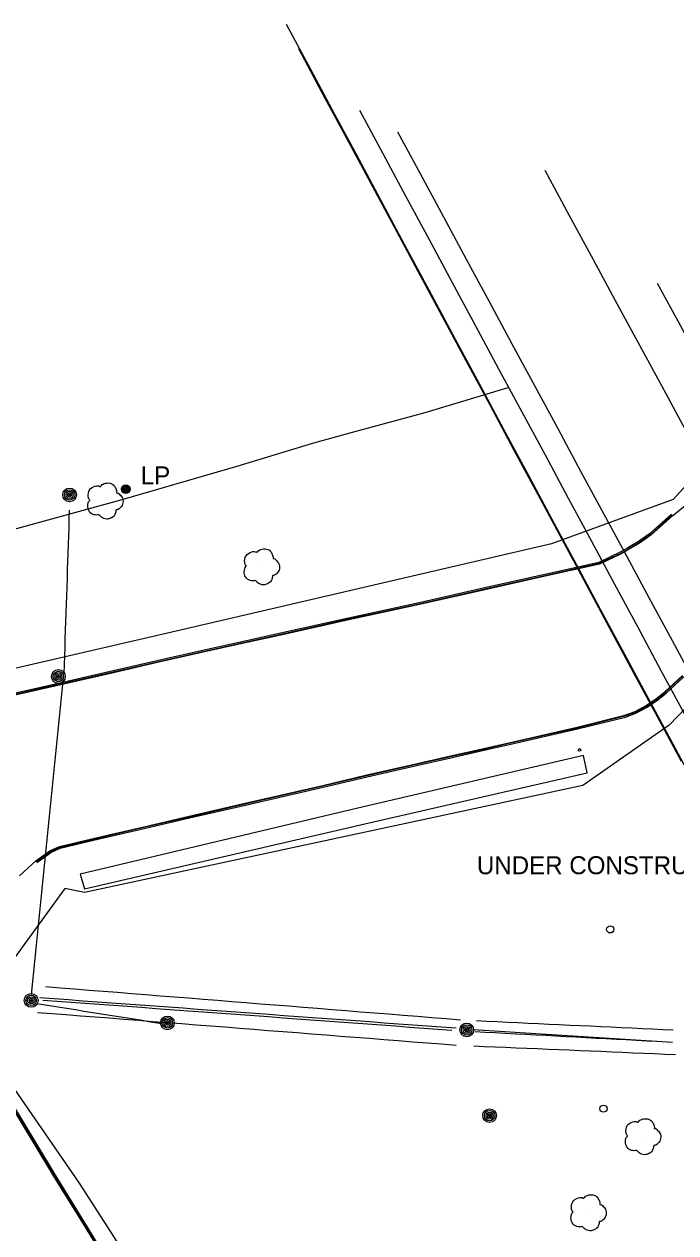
# Model space of a CAD drawing. Extents: x 368532 to 392481, y 10654822 to 10676899.
# Drawn here: x 374185.5 to 374366.3, y 10671774.3 to 10672109.6 of the extents above; entities that cross this region are included whole.
import ezdxf

# ---------------------------------------------------------------- set-up
doc = ezdxf.new("R2010")
doc.units = 0
for name, color, linetype in [('p_Catenary', 7, 'Continuous'), ('p_dtm sidewalk', 7, 'Continuous'), ('p_road - paved curb', 7, 'Continuous'), ('p_structure constr area', 7, 'Continuous'), ('p_structure fence', 7, 'Continuous'), ('p_structure unidentified', 7, 'Continuous'), ('p_utility general pole', 7, 'Continuous'), ('p_utility guy anchor', 7, 'Continuous'), ('p_veg tree', 7, 'Continuous')]:
    doc.layers.add(name, color=color, linetype=linetype)

msp = doc.modelspace()

# ---------------------------------------------------------------- linework, layer by layer
at = {"layer": 'p_Catenary'}
for points in [[(374258.21, 10672109.6), (374264.91, 10672097.12), (374271.61, 10672084.64), (374278.31, 10672072.16), (374285.01, 10672059.69), (374291.71, 10672047.21), (374298.41, 10672034.73), (374305.11, 10672022.25), (374311.81, 10672009.77), (374318.51, 10671997.29), (374325.21, 10671984.81), (374331.91, 10671972.33), (374338.61, 10671959.85), (374345.31, 10671947.38), (374352.01, 10671934.9), (374358.71, 10671922.42), (374365.42, 10671909.94), (374372.12, 10671897.46)], [(374367.8, 10671905.08), (374361.17, 10671917.43), (374354.54, 10671929.78), (374347.9, 10671942.14), (374341.27, 10671954.49), (374334.64, 10671966.85), (374328.01, 10671979.2), (374321.37, 10671991.55), (374314.74, 10672003.91), (374308.11, 10672016.26), (374301.47, 10672028.62), (374294.84, 10672040.97), (374288.21, 10672053.32), (374281.58, 10672065.68), (374274.94, 10672078.03), (374268.31, 10672090.39), (374261.68, 10672102.74)], [(374278.55, 10672085.72), (374284.98, 10672073.76), (374291.41, 10672061.81), (374297.84, 10672049.86), (374304.27, 10672037.91), (374310.7, 10672025.96), (374317.13, 10672014.01), (374323.56, 10672002.05), (374329.99, 10671990.1), (374336.42, 10671978.15), (374342.85, 10671966.2), (374349.28, 10671954.25), (374355.71, 10671942.3), (374362.14, 10671930.34), (374368.57, 10671918.39)], [(374289.1, 10672079.72), (374295.44, 10672067.96), (374301.79, 10672056.2), (374308.13, 10672044.44), (374314.48, 10672032.68), (374320.82, 10672020.93), (374327.17, 10672009.17), (374333.52, 10671997.41), (374339.86, 10671985.65), (374346.21, 10671973.89), (374352.55, 10671962.13), (374358.9, 10671950.37), (374365.24, 10671938.61), (374371.59, 10671926.85)], [(374329.91, 10672069.13), (374336.61, 10672056.74), (374343.32, 10672044.36), (374350.03, 10672031.97), (374356.74, 10672019.58), (374363.45, 10672007.19), (374370.16, 10671994.81)], [(374361.06, 10672037.8), (374367.43, 10672026.1), (374373.8, 10672014.4), (374380.18, 10672002.7), (374386.55, 10671991.01), (374392.92, 10671979.31), (374399.29, 10671967.61), (374405.67, 10671955.91), (374412.04, 10671944.21), (374418.41, 10671932.52), (374424.79, 10671920.82), (374431.16, 10671909.12), (374437.53, 10671897.42), (374443.91, 10671885.72), (374450.28, 10671874.02), (374456.65, 10671862.33), (374463.02, 10671850.63), (374469.4, 10671838.93), (374475.77, 10671827.23), (374482.14, 10671815.53), (374488.52, 10671803.84), (374494.89, 10671792.14), (374501.26, 10671780.44), (374507.64, 10671768.74)], [(374196.63, 10671929.6), (374196.71, 10671931.98), (374196.79, 10671934.36), (374196.87, 10671936.74), (374196.95, 10671939.12), (374197.03, 10671941.5), (374197.11, 10671943.88), (374197.19, 10671946.26), (374197.27, 10671948.64), (374197.35, 10671951.02), (374197.43, 10671953.4), (374197.51, 10671955.78), (374197.58, 10671958.17), (374197.66, 10671960.55), (374197.74, 10671962.93), (374197.82, 10671965.31), (374197.9, 10671967.69), (374197.98, 10671970.07), (374198.06, 10671972.45), (374198.14, 10671974.83)], [(374187.59, 10671840.41), (374188.06, 10671844.99), (374188.52, 10671849.57), (374188.98, 10671854.15), (374189.44, 10671858.73), (374189.9, 10671863.31), (374190.37, 10671867.88), (374190.83, 10671872.46), (374191.29, 10671877.04), (374191.75, 10671881.62), (374192.21, 10671886.2), (374192.68, 10671890.78), (374193.14, 10671895.35), (374193.6, 10671899.93), (374194.06, 10671904.51), (374194.52, 10671909.09), (374194.99, 10671913.67), (374195.45, 10671918.25), (374195.91, 10671922.82), (374196.37, 10671927.4)], [(374191.56, 10671842.65), (374195.52, 10671842.34), (374199.49, 10671842.02), (374203.45, 10671841.7), (374207.42, 10671841.39), (374211.38, 10671841.07), (374215.34, 10671840.75), (374219.31, 10671840.44), (374223.27, 10671840.12), (374227.23, 10671839.8), (374231.2, 10671839.49), (374235.16, 10671839.17), (374239.13, 10671838.85), (374243.09, 10671838.54), (374247.05, 10671838.22), (374251.02, 10671837.91), (374254.98, 10671837.59), (374258.94, 10671837.27), (374262.91, 10671836.96), (374266.87, 10671836.64), (374270.83, 10671836.32), (374274.8, 10671836.01), (374278.76, 10671835.69), (374282.73, 10671835.37), (374286.69, 10671835.06), (374290.65, 10671834.74), (374294.62, 10671834.42), (374298.58, 10671834.11), (374302.54, 10671833.79), (374306.51, 10671833.47)], [(374189.86, 10671839.61), (374193.84, 10671839.32), (374197.82, 10671839.03), (374201.8, 10671838.74), (374205.78, 10671838.45), (374209.76, 10671838.16), (374213.75, 10671837.87), (374217.73, 10671837.58), (374221.71, 10671837.29), (374225.69, 10671837), (374229.67, 10671836.71), (374233.65, 10671836.42), (374237.63, 10671836.13), (374241.61, 10671835.84), (374245.59, 10671835.54), (374249.57, 10671835.25), (374253.55, 10671834.96), (374257.53, 10671834.67), (374261.51, 10671834.38), (374265.49, 10671834.09), (374269.47, 10671833.8), (374273.45, 10671833.51), (374277.43, 10671833.22), (374281.41, 10671832.93), (374285.39, 10671832.64), (374289.37, 10671832.35), (374293.35, 10671832.06), (374297.33, 10671831.76), (374301.31, 10671831.47), (374305.3, 10671831.18)], [(374190.7, 10671838.92), (374194.62, 10671838.63), (374198.53, 10671838.34), (374202.44, 10671838.05), (374206.36, 10671837.77), (374210.27, 10671837.48), (374214.18, 10671837.19), (374218.09, 10671836.9), (374222.01, 10671836.61), (374225.92, 10671836.33), (374229.83, 10671836.04), (374233.75, 10671835.75), (374237.66, 10671835.46), (374241.57, 10671835.17), (374245.49, 10671834.89), (374249.4, 10671834.6), (374253.31, 10671834.31), (374257.23, 10671834.02), (374261.14, 10671833.73), (374265.05, 10671833.44), (374268.97, 10671833.16), (374272.88, 10671832.87), (374276.79, 10671832.58), (374280.71, 10671832.29), (374284.62, 10671832), (374288.53, 10671831.72), (374292.44, 10671831.43), (374296.36, 10671831.14), (374300.27, 10671830.85), (374304.18, 10671830.56)], [(374189.19, 10671835.5), (374193.2, 10671835.19), (374197.2, 10671834.88), (374201.2, 10671834.56), (374205.21, 10671834.25), (374209.21, 10671833.94), (374213.21, 10671833.63), (374217.22, 10671833.31), (374221.22, 10671833), (374225.23, 10671832.69), (374229.23, 10671832.37), (374233.23, 10671832.06), (374237.24, 10671831.75), (374241.24, 10671831.44), (374245.25, 10671831.12), (374249.25, 10671830.81), (374253.25, 10671830.5), (374257.26, 10671830.18), (374261.26, 10671829.87), (374265.27, 10671829.56), (374269.27, 10671829.24), (374273.27, 10671828.93), (374277.28, 10671828.62), (374281.28, 10671828.31), (374285.29, 10671827.99), (374289.29, 10671827.68), (374293.29, 10671827.37), (374297.3, 10671827.05), (374301.3, 10671826.74), (374305.31, 10671826.43)], [(374189.54, 10671837.87), (374191.34, 10671837.59), (374193.14, 10671837.3), (374194.94, 10671837.02), (374196.73, 10671836.73), (374198.53, 10671836.44), (374200.33, 10671836.16), (374202.13, 10671835.87), (374203.92, 10671835.59), (374205.72, 10671835.3), (374207.52, 10671835.01), (374209.31, 10671834.73), (374211.11, 10671834.44), (374212.91, 10671834.16), (374214.71, 10671833.87), (374216.5, 10671833.58), (374218.3, 10671833.3), (374220.1, 10671833.01), (374221.9, 10671832.73), (374223.69, 10671832.44)], [(374310.96, 10671833.21), (374313.83, 10671833.07), (374316.71, 10671832.94), (374319.58, 10671832.8), (374322.46, 10671832.66), (374325.33, 10671832.53), (374328.21, 10671832.39), (374331.08, 10671832.26), (374333.95, 10671832.12), (374336.83, 10671831.99), (374339.7, 10671831.85), (374342.58, 10671831.72), (374345.45, 10671831.58), (374348.33, 10671831.45), (374351.2, 10671831.31), (374354.07, 10671831.18), (374356.95, 10671831.04), (374359.82, 10671830.9), (374362.7, 10671830.77), (374365.57, 10671830.63)], [(374310.1, 10671830.77), (374313, 10671830.59), (374315.91, 10671830.4), (374318.81, 10671830.22), (374321.72, 10671830.03), (374324.62, 10671829.84), (374327.53, 10671829.66), (374330.43, 10671829.47), (374333.34, 10671829.29), (374336.24, 10671829.1), (374339.15, 10671828.91), (374342.06, 10671828.73), (374344.96, 10671828.54), (374347.87, 10671828.36), (374350.77, 10671828.17), (374353.68, 10671827.98), (374356.58, 10671827.8), (374359.49, 10671827.61), (374362.39, 10671827.43), (374365.3, 10671827.24)], [(374310.55, 10671830.18), (374313.35, 10671830.03), (374316.16, 10671829.88), (374318.96, 10671829.73), (374321.76, 10671829.58), (374324.56, 10671829.43), (374327.36, 10671829.28), (374330.16, 10671829.13), (374332.96, 10671828.98), (374335.77, 10671828.83), (374338.57, 10671828.68), (374341.37, 10671828.53), (374344.17, 10671828.38), (374346.97, 10671828.23), (374349.77, 10671828.08), (374352.57, 10671827.93), (374355.38, 10671827.78), (374358.18, 10671827.63), (374360.98, 10671827.48), (374363.78, 10671827.33)], [(374310.2, 10671826.18), (374313.15, 10671826.06), (374316.1, 10671825.93), (374319.05, 10671825.81), (374321.99, 10671825.69), (374324.94, 10671825.56), (374327.89, 10671825.44), (374330.84, 10671825.31), (374333.78, 10671825.19), (374336.73, 10671825.07), (374339.68, 10671824.94), (374342.63, 10671824.82), (374345.58, 10671824.69), (374348.52, 10671824.57), (374351.47, 10671824.45), (374354.42, 10671824.32), (374357.37, 10671824.2), (374360.31, 10671824.08), (374363.26, 10671823.95), (374366.21, 10671823.83)]]:
    msp.add_lwpolyline(points, dxfattribs=at)
at = {"layer": 'p_dtm sidewalk'}
for p, q in [((374340.66, 10671906.75), (374278.09, 10671892.17)), ((374341.71, 10671901.9), (374340.66, 10671906.75)), ((374281.25, 10671888.05), (374341.71, 10671901.9)), ((374278.09, 10671892.17), (374201.03, 10671873.83)), ((374202.3, 10671869.73), (374281.25, 10671888.05)), ((374201.03, 10671873.83), (374202.3, 10671869.73))]:
    msp.add_line(p, q, dxfattribs=at)
at = {"layer": 'p_road - paved curb'}
for p, q in [((374365.39, 10671973.34), (374371.3, 10671978.06)), ((374365.05, 10671973.72), (374358.99, 10671968.26)), ((374365.29, 10671973.46), (374359.21, 10671967.99)), ((374365.39, 10671973.34), (374359.3, 10671967.87)), ((374355.88, 10671966.06), (374352.93, 10671964.33)), ((374358.99, 10671968.26), (374355.88, 10671966.06)), ((374359.21, 10671967.99), (374356.07, 10671965.77)), ((374359.3, 10671967.87), (374356.15, 10671965.64)), ((374350.83, 10671963.13), (374344.91, 10671960.32)), ((374350.99, 10671962.82), (374345.02, 10671959.98)), ((374351.06, 10671962.69), (374345.07, 10671959.84)), ((374352.93, 10671964.33), (374350.83, 10671963.13)), ((374353.11, 10671964.02), (374350.99, 10671962.82)), ((374353.18, 10671963.89), (374351.06, 10671962.69)), ((374356.07, 10671965.77), (374353.11, 10671964.02)), ((374356.15, 10671965.64), (374353.18, 10671963.89)), ((374344.91, 10671960.32), (374329.07, 10671956.78)), ((374345.02, 10671959.98), (374329.15, 10671956.44)), ((374345.07, 10671959.84), (374329.18, 10671956.29)), ((374329.07, 10671956.78), (374312.85, 10671953.12)), ((374329.15, 10671956.44), (374312.93, 10671952.78)), ((374329.18, 10671956.29), (374312.96, 10671952.63)), ((374312.85, 10671953.12), (374295.04, 10671949.11)), ((374312.93, 10671952.78), (374295.12, 10671948.77)), ((374312.96, 10671952.63), (374295.15, 10671948.62)), ((374295.04, 10671949.11), (374274.65, 10671944.69)), ((374295.12, 10671948.77), (374274.73, 10671944.35)), ((374295.15, 10671948.62), (374274.76, 10671944.2)), ((374274.65, 10671944.69), (374257.43, 10671940.84)), ((374274.73, 10671944.35), (374257.51, 10671940.5)), ((374274.76, 10671944.2), (374257.54, 10671940.35)), ((374257.43, 10671940.84), (374245.5, 10671938.18)), ((374257.51, 10671940.5), (374245.58, 10671937.84)), ((374257.54, 10671940.35), (374245.61, 10671937.69)), ((374245.5, 10671938.18), (374233.84, 10671935.59)), ((374245.58, 10671937.84), (374233.92, 10671935.25)), ((374245.61, 10671937.69), (374233.95, 10671935.1)), ((374222.77, 10671933.08), (374210.18, 10671930.2)), ((374222.85, 10671932.74), (374210.26, 10671929.86)), ((374222.88, 10671932.59), (374210.29, 10671929.71)), ((374233.84, 10671935.59), (374222.77, 10671933.08)), ((374233.92, 10671935.25), (374222.85, 10671932.74)), ((374233.95, 10671935.1), (374222.88, 10671932.59)), ((374210.18, 10671930.2), (374191.86, 10671926.02)), ((374210.26, 10671929.86), (374191.94, 10671925.68)), ((374210.29, 10671929.71), (374191.97, 10671925.53)), ((374191.86, 10671926.02), (374177.47, 10671922.75)), ((374191.94, 10671925.68), (374177.55, 10671922.41)), ((374363.24, 10671924.42), (374368.09, 10671928.93)), ((374363.34, 10671924.31), (374368.2, 10671928.83)), ((374363.57, 10671924.04), (374368.45, 10671928.59)), ((374191.97, 10671925.53), (374177.58, 10671922.26)), ((374358.06, 10671920.6), (374360.99, 10671922.61)), ((374358.14, 10671920.47), (374361.08, 10671922.49)), ((374360.99, 10671922.61), (374363.24, 10671924.42)), ((374361.08, 10671922.49), (374363.34, 10671924.31)), ((374361.29, 10671922.21), (374363.57, 10671924.04)), ((374352.12, 10671917.89), (374355, 10671918.94)), ((374355, 10671918.94), (374358.06, 10671920.6)), ((374355.06, 10671918.8), (374358.14, 10671920.47)), ((374355.21, 10671918.48), (374358.32, 10671920.17)), ((374358.32, 10671920.17), (374361.29, 10671922.21)), ((374338.87, 10671914.59), (374352.12, 10671917.89)), ((374338.9, 10671914.44), (374352.16, 10671917.75)), ((374338.99, 10671914.1), (374352.27, 10671917.41)), ((374352.16, 10671917.75), (374355.06, 10671918.8)), ((374352.27, 10671917.41), (374355.21, 10671918.48)), ((374319.94, 10671910.29), (374338.87, 10671914.59)), ((374319.97, 10671910.14), (374338.9, 10671914.44)), ((374320.05, 10671909.8), (374338.99, 10671914.1)), ((374311.38, 10671908.33), (374319.94, 10671910.29)), ((374311.41, 10671908.18), (374319.97, 10671910.14)), ((374311.49, 10671907.84), (374320.05, 10671909.8)), ((374292.99, 10671904.19), (374304.62, 10671906.8)), ((374293.02, 10671904.04), (374304.65, 10671906.65)), ((374293.1, 10671903.7), (374304.73, 10671906.31)), ((374304.62, 10671906.8), (374311.38, 10671908.33)), ((374304.65, 10671906.65), (374311.41, 10671908.18)), ((374304.73, 10671906.31), (374311.49, 10671907.84)), ((374280.55, 10671901.35), (374292.99, 10671904.19)), ((374280.58, 10671901.2), (374293.02, 10671904.04)), ((374280.66, 10671900.86), (374293.1, 10671903.7)), ((374268.35, 10671898.47), (374280.55, 10671901.35)), ((374268.38, 10671898.32), (374280.58, 10671901.2)), ((374268.46, 10671897.98), (374280.66, 10671900.86)), ((374246, 10671893.31), (374268.35, 10671898.47)), ((374246.03, 10671893.16), (374268.38, 10671898.32)), ((374246.11, 10671892.82), (374268.46, 10671897.98)), ((374231.32, 10671889.91), (374246, 10671893.31)), ((374231.35, 10671889.76), (374246.03, 10671893.16)), ((374231.43, 10671889.42), (374246.11, 10671892.82)), ((374218.72, 10671886.98), (374231.32, 10671889.91)), ((374218.75, 10671886.83), (374231.35, 10671889.76)), ((374218.83, 10671886.49), (374231.43, 10671889.42)), ((374206.2, 10671884.08), (374218.72, 10671886.98)), ((374206.23, 10671883.93), (374218.75, 10671886.83)), ((374206.31, 10671883.59), (374218.83, 10671886.49)), ((374195.35, 10671881.5), (374206.2, 10671884.08)), ((374195.4, 10671881.36), (374206.23, 10671883.93)), ((374195.51, 10671881.03), (374206.31, 10671883.59)), ((374188.76, 10671877.49), (374192.7, 10671880.27)), ((374188.85, 10671877.36), (374192.78, 10671880.14)), ((374189.05, 10671877.08), (374192.95, 10671879.84)), ((374192.7, 10671880.27), (374195.35, 10671881.5)), ((374192.78, 10671880.14), (374195.4, 10671881.36)), ((374192.95, 10671879.84), (374195.51, 10671881.03)), ((374188.76, 10671877.49), (374184.24, 10671873.41)), ((374188.31, 10671799.11), (374181.84, 10671809.83)), ((374188.44, 10671799.19), (374181.97, 10671809.91)), ((374188.74, 10671799.37), (374182.27, 10671810.09)), ((374193.78, 10671790.11), (374188.31, 10671799.11)), ((374193.91, 10671790.19), (374188.44, 10671799.19)), ((374194.21, 10671790.37), (374188.74, 10671799.37)), ((374202.7, 10671775.65), (374193.78, 10671790.11)), ((374202.83, 10671775.73), (374193.91, 10671790.19)), ((374203.13, 10671775.91), (374194.21, 10671790.37)), ((374209.44, 10671764.74), (374202.7, 10671775.65)), ((374209.57, 10671764.82), (374202.83, 10671775.73)), ((374209.87, 10671765), (374203.13, 10671775.91))]:
    msp.add_line(p, q, dxfattribs=at)
at = {"layer": 'p_structure constr area'}
for p, q in [((374389.18, 10672003.89), (374365.52, 10671977.78)), ((374365.52, 10671977.78), (374331.79, 10671965.46)), ((374331.79, 10671965.46), (374228.85, 10671941.47)), ((374228.85, 10671941.47), (374127.32, 10671918.12)), ((374377.55, 10671928.92), (374364.43, 10671915.18)), ((374364.43, 10671915.18), (374340.51, 10671898.38)), ((374340.51, 10671898.38), (374202.27, 10671868.73)), ((374196.82, 10671869.9), (374182.15, 10671849.64)), ((374202.27, 10671868.73), (374196.82, 10671869.9)), ((374200.88, 10671788.16), (374175.99, 10671824.15)), ((374259.51, 10671697.2), (374200.88, 10671788.16))]:
    msp.add_line(p, q, dxfattribs=at)
at = {"layer": 'p_structure fence'}
for p, q in [((374319.66, 10672008.75), (374296.67, 10672001.83)), ((374296.67, 10672001.83), (374277.49, 10671996.63)), ((374277.49, 10671996.63), (374265.82, 10671993.36)), ((374265.82, 10671993.36), (374244.83, 10671986.98)), ((374244.83, 10671986.98), (374212.65, 10671977.65)), ((374212.65, 10671977.65), (374180.02, 10671968.68))]:
    msp.add_line(p, q, dxfattribs=at)
at = {"layer": 'p_structure unidentified'}
msp.add_circle((374339.59, 10671908.28), 0.375, dxfattribs=at)
at = {"layer": 'p_utility general pole'}
for centre, radius in [((374198.14, 10671979.04), 1.9), ((374198.14, 10671979.04), 1.44), ((374198.14, 10671979.04), 0.973), ((374198.14, 10671979.04), 0.539), ((374198.14, 10671979.04), 0.192), ((374213.74, 10671980.64), 1.19), ((374213.74, 10671980.64), 0.901), ((374213.74, 10671980.64), 0.608), ((374213.74, 10671980.64), 0.337), ((374213.74, 10671980.64), 0.12), ((374195.03, 10671928.66), 1.9), ((374195.03, 10671928.66), 1.44), ((374195.03, 10671928.66), 0.973), ((374195.03, 10671928.66), 0.539), ((374195.03, 10671928.66), 0.192), ((374187.48, 10671838.81), 1.9), ((374187.48, 10671838.81), 1.44), ((374187.48, 10671838.81), 0.973), ((374187.48, 10671838.81), 0.539), ((374187.48, 10671838.81), 0.192), ((374225.25, 10671832.59), 1.9), ((374225.25, 10671832.59), 1.44), ((374225.25, 10671832.59), 0.973), ((374225.25, 10671832.59), 0.539), ((374225.25, 10671832.59), 0.192), ((374308.27, 10671830.63), 1.9), ((374308.27, 10671830.63), 1.44), ((374308.27, 10671830.63), 0.973), ((374308.27, 10671830.63), 0.539), ((374308.27, 10671830.63), 0.192), ((374314.63, 10671806.85), 1.9), ((374314.63, 10671806.85), 1.44), ((374314.63, 10671806.85), 0.973), ((374314.63, 10671806.85), 0.539), ((374314.63, 10671806.85), 0.192)]:
    msp.add_circle(centre, radius, dxfattribs=at)
at = {"layer": 'p_utility guy anchor'}
for centre in [(374348.08, 10671858.52), (374346.22, 10671808.79)]:
    msp.add_circle(centre, 1, dxfattribs=at)
at = {"layer": 'p_veg tree'}
for p, q in [((374207.86, 10671977.4), (374207.86, 10671977.4)), ((374251.26, 10671959.15), (374251.26, 10671959.15)), ((374356.98, 10671801.08), (374356.98, 10671801.08)), ((374341.87, 10671779.99), (374341.87, 10671779.99))]:
    msp.add_line(p, q, dxfattribs=at)
for points in [[(374206.38, 10671973.51), (374204.82, 10671973.53), (374203.54, 10671974.51), (374203.17, 10671975.97), (374203.29, 10671976.81), (374203.64, 10671977.42), (374203.74, 10671977.53), (374203.68, 10671977.62), (374203.32, 10671978.51), (374203.67, 10671980.41), (374205.26, 10671981.47), (374206.56, 10671981.38), (374206.7, 10671981.33), (374206.78, 10671981.42), (374207.75, 10671982.15), (374209.36, 10671982.27), (374210.72, 10671981.29), (374211.13, 10671980.28), (374211.19, 10671979.73), (374211.17, 10671979.62), (374211.28, 10671979.62), (374211.87, 10671979.32), (374212.71, 10671978.34), (374212.92, 10671976.79), (374212.28, 10671975.55), (374211.32, 10671974.94), (374211.07, 10671974.88), (374211.01, 10671974.83), (374211, 10671974.76), (374210.94, 10671974.31), (374210.6, 10671973.4), (374209.66, 10671972.64), (374208.44, 10671972.32), (374206.94, 10671972.88), (374206.36, 10671973.52)], [(374249.78, 10671955.26), (374248.22, 10671955.28), (374246.94, 10671956.26), (374246.57, 10671957.72), (374246.69, 10671958.56), (374247.04, 10671959.17), (374247.14, 10671959.28), (374247.08, 10671959.38), (374246.72, 10671960.26), (374247.07, 10671962.16), (374248.66, 10671963.22), (374249.96, 10671963.13), (374250.1, 10671963.08), (374250.18, 10671963.18), (374251.15, 10671963.9), (374252.76, 10671964.02), (374254.12, 10671963.04), (374254.53, 10671962.03), (374254.59, 10671961.49), (374254.57, 10671961.37), (374254.68, 10671961.38), (374255.27, 10671961.07), (374256.11, 10671960.1), (374256.32, 10671958.54), (374255.68, 10671957.3), (374254.72, 10671956.69), (374254.47, 10671956.63), (374254.41, 10671956.58), (374254.4, 10671956.52), (374254.34, 10671956.07), (374254, 10671955.15), (374253.06, 10671954.39), (374251.84, 10671954.08), (374250.34, 10671954.64), (374249.76, 10671955.27)], [(374355.5, 10671797.19), (374353.94, 10671797.21), (374352.66, 10671798.19), (374352.29, 10671799.65), (374352.41, 10671800.49), (374352.76, 10671801.1), (374352.86, 10671801.21), (374352.8, 10671801.31), (374352.44, 10671802.19), (374352.79, 10671804.09), (374354.38, 10671805.15), (374355.68, 10671805.06), (374355.82, 10671805.01), (374355.9, 10671805.11), (374356.87, 10671805.83), (374358.48, 10671805.95), (374359.84, 10671804.97), (374360.25, 10671803.96), (374360.31, 10671803.42), (374360.29, 10671803.3), (374360.4, 10671803.31), (374360.99, 10671803), (374361.83, 10671802.03), (374362.04, 10671800.47), (374361.4, 10671799.23), (374360.44, 10671798.62), (374360.18, 10671798.56), (374360.13, 10671798.51), (374360.12, 10671798.45), (374360.06, 10671798), (374359.72, 10671797.08), (374358.78, 10671796.32), (374357.56, 10671796.01), (374356.06, 10671796.57), (374355.48, 10671797.2)], [(374340.39, 10671776.1), (374338.84, 10671776.11), (374337.56, 10671777.1), (374337.19, 10671778.56), (374337.31, 10671779.4), (374337.66, 10671780.01), (374337.76, 10671780.12), (374337.7, 10671780.21), (374337.33, 10671781.1), (374337.69, 10671782.99), (374339.28, 10671784.06), (374340.58, 10671783.97), (374340.72, 10671783.92), (374340.79, 10671784.01), (374341.77, 10671784.74), (374343.38, 10671784.86), (374344.73, 10671783.88), (374345.15, 10671782.87), (374345.21, 10671782.32), (374345.19, 10671782.21), (374345.29, 10671782.21), (374345.89, 10671781.91), (374346.72, 10671780.93), (374346.94, 10671779.37), (374346.3, 10671778.14), (374345.34, 10671777.53), (374345.08, 10671777.47), (374345.03, 10671777.42), (374345.02, 10671777.35), (374344.96, 10671776.9), (374344.62, 10671775.99), (374343.68, 10671775.23), (374342.46, 10671774.91), (374340.96, 10671775.47), (374340.37, 10671776.1)]]:
    msp.add_spline(points, degree=3, dxfattribs=at)

# ---------------------------------------------------------------- texts
at = {"layer": 'p_structure constr area'}
msp.add_text('UNDER CONSTRUCTION', height=5, dxfattribs=at).set_placement((374311.09, 10671873.81))
at = {"layer": 'p_utility general pole'}
msp.add_text('LP', height=5, dxfattribs=at).set_placement((374217.86, 10671981.93))

doc.saveas('drawing.dxf')
